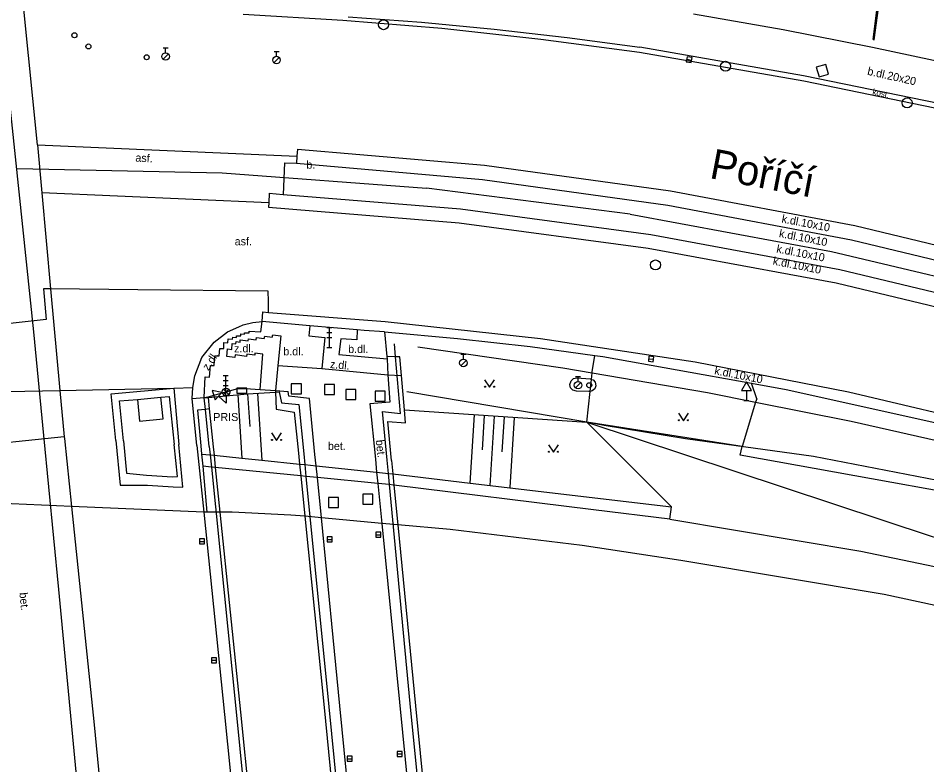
# Model space of a CAD drawing. Extents: x -599770 to -598493, y -1162076 to -1159209.
# Drawn here: x -599208.67 to -599163.26, y -1161601.05 to -1161563.72 of the extents above; entities that cross this region are included whole.
import ezdxf

# ---------------------------------------------------------------- set-up
doc = ezdxf.new("R2010")
doc.units = 0
doc.layers.add('Podklad', color=7, linetype='Continuous')

msp = doc.modelspace()

# ---------------------------------------------------------------- linework, layer by layer
at = {"layer": 'Podklad'}
for p, q in [((-599201.425, -1161565.203), (-599201.175, -1161565.203)), ((-599201.3, -1161565.453), (-599201.3, -1161565.203)), ((-599195.885, -1161565.383), (-599195.635, -1161565.383)), ((-599195.76, -1161565.633), (-599195.76, -1161565.383)), ((-599201.429, -1161565.776), (-599201.164, -1161565.511)), ((-599195.889, -1161565.956), (-599195.624, -1161565.691)), ((-599175.263, -1161565.779), (-599175.017, -1161565.821)), ((-599193.245, -1161579.18), (-599192.995, -1161579.18)), ((-599193.245, -1161579.43), (-599192.995, -1161579.43)), ((-599193.12, -1161580.18), (-599193.12, -1161579.18)), ((-599193.245, -1161579.68), (-599192.995, -1161579.68)), ((-599193.245, -1161580.18), (-599192.995, -1161580.18)), ((-599186.549, -1161581.096), (-599186.284, -1161580.831)), ((-599186.545, -1161580.523), (-599186.295, -1161580.523)), ((-599186.42, -1161580.773), (-599186.42, -1161580.523)), ((-599177.164, -1161580.746), (-599176.916, -1161580.774)), ((-599198.425, -1161581.59), (-599198.175, -1161581.59)), ((-599198.3, -1161582.59), (-599198.3, -1161581.59)), ((-599180.815, -1161581.633), (-599180.565, -1161581.633)), ((-599180.69, -1161581.883), (-599180.69, -1161581.633)), ((-599198.425, -1161581.84), (-599198.175, -1161581.84)), ((-599198.425, -1161582.09), (-599198.175, -1161582.09)), ((-599180.819, -1161582.206), (-599180.554, -1161581.941)), ((-599198.654, -1161582.625), (-599198.28, -1161582.97)), ((-599198.425, -1161582.59), (-599198.175, -1161582.59)), ((-599198.413, -1161582.54), (-599198.148, -1161582.275)), ((-599198.413, -1161582.275), (-599198.148, -1161582.54)), ((-599198.28, -1161582.595), (-599198.28, -1161582.97)), ((-599172.28, -1161582.331), (-599172.28, -1161582.84)), ((-599172.405, -1161582.84), (-599172.155, -1161582.84)), ((-599199.615, -1161589.88), (-599199.365, -1161589.88)), ((-599193.235, -1161589.78), (-599192.985, -1161589.78)), ((-599190.805, -1161589.55), (-599190.555, -1161589.55)), ((-599199.005, -1161595.82), (-599198.755, -1161595.82)), ((-599192.235, -1161600.74), (-599191.985, -1161600.74)), ((-599189.725, -1161600.5), (-599189.475, -1161600.5))]:
    msp.add_line(p, q, dxfattribs=at)
for points in [[(-599207.71, -1161570.05), (-599208.393, -1161563.275), (-599208.57, -1161561.52), (-599209.33, -1161556.5), (-599210.84, -1161549.96), (-599210.928, -1161549.677), (-599212.34, -1161545.14)], [(-599197.42, -1161563.53), (-599192.45, -1161563.82), (-599187.5, -1161564.23)], [(-599192.18, -1161563.65), (-599188.52, -1161563.93), (-599184.88, -1161564.27), (-599181.23, -1161564.69)], [(-599174.93, -1161563.51), (-599170.44, -1161564.29), (-599165.97, -1161565.18)], [(-599165.94, -1161564.79), (-599165.74, -1161563.21)], [(-599165.94, -1161564.79), (-599165.89, -1161564.8), (-599165.68, -1161563.22), (-599165.74, -1161563.21)], [(-599187.5, -1161564.23), (-599182.55, -1161564.77), (-599177.62, -1161565.42)], [(-599181.23, -1161564.69), (-599177.6, -1161565.17)], [(-599177.62, -1161565.42), (-599169.41, -1161566.86), (-599161.24, -1161568.54)], [(-599169.42, -1161566.6), (-599177.6, -1161565.17)], [(-599165.97, -1161565.18), (-599161.92, -1161566.04), (-599157.89, -1161566.97), (-599153.88, -1161567.97), (-599149.88, -1161569.03)], [(-599161.29, -1161568.28), (-599169.42, -1161566.6)], [(-599209.19, -1161567.15), (-599207.91, -1161579.41), (-599207.41, -1161584.59)], [(-599207.71, -1161570.05), (-599207.49, -1161572.46)], [(-599207.71, -1161570.05), (-599194.74, -1161570.63)], [(-599194.71, -1161570.27), (-599194.74, -1161570.63), (-599194.76, -1161570.97)], [(-599194.71, -1161570.27), (-599185.37, -1161571.08), (-599176.07, -1161572.36), (-599166.86, -1161574.09), (-599157.74, -1161576.29)], [(-599208.72, -1161571.24), (-599198.48, -1161571.46), (-599188.26, -1161572.22)], [(-599195.36, -1161570.95), (-599195.43, -1161572.54)], [(-599195.36, -1161570.95), (-599194.76, -1161570.97)], [(-599194.76, -1161570.97), (-599185.46, -1161571.79), (-599176.21, -1161573.07), (-599167.03, -1161574.8), (-599157.95, -1161576.98)], [(-599178.09, -1161573.53), (-599188.26, -1161572.22)], [(-599196.15, -1161572.96), (-599207.49, -1161572.46)], [(-599207.49, -1161572.46), (-599207.05, -1161577.25), (-599206.584, -1161582.333), (-599206.37, -1161584.66)], [(-599196.13, -1161572.48), (-599196.15, -1161572.96), (-599196.16, -1161573.17)], [(-599196.13, -1161572.48), (-599195.43, -1161572.54), (-599186.56, -1161573.26), (-599177.05, -1161574.53), (-599167.61, -1161576.28), (-599158.28, -1161578.52)], [(-599196.16, -1161573.17), (-599186.64, -1161573.95), (-599177.18, -1161575.22), (-599167.79, -1161576.96), (-599158.5, -1161579.18)], [(-599178.09, -1161573.53), (-599168.02, -1161575.38), (-599158.05, -1161577.76)], [(-599196.16, -1161578.43), (-599196.165, -1161577.865), (-599196.17, -1161577.37), (-599202.69, -1161577.3), (-599207.05, -1161577.254), (-599207.41, -1161577.25), (-599207.27, -1161578.78), (-599211.794, -1161579.279), (-599212.06, -1161576.29), (-599212.538, -1161576.321)], [(-599196.48, -1161578.88), (-599196.45, -1161578.41)], [(-599196.45, -1161578.41), (-599196.16, -1161578.43), (-599190.33, -1161578.88)], [(-599199.98, -1161582.74), (-599199.94, -1161582.19), (-599199.84, -1161581.6), (-599199.49, -1161580.68), (-599198.87, -1161579.92), (-599198.21, -1161579.41), (-599197.64, -1161579.15), (-599197.42, -1161579.06), (-599196.95, -1161578.93), (-599196.48, -1161578.88)], [(-599199.37, -1161582.68), (-599199.32, -1161581.66), (-599199.11, -1161581.67), (-599199.06, -1161581.09), (-599198.87, -1161581.09), (-599198.84, -1161580.6), (-599198.63, -1161580.61), (-599198.6, -1161580.23), (-599198.4, -1161580.24), (-599198.39, -1161579.94), (-599198.19, -1161579.95), (-599198.18, -1161579.76), (-599197.96, -1161579.77), (-599197.95, -1161579.67), (-599197.76, -1161579.68), (-599197.76, -1161579.6), (-599197.54, -1161579.61), (-599197.54, -1161579.51), (-599197.36, -1161579.52), (-599197.36, -1161579.45), (-599197.13, -1161579.46), (-599197.13, -1161579.37), (-599196.54, -1161579.4), (-599196.48, -1161578.88)], [(-599190.36, -1161579.4), (-599191.38, -1161579.34), (-599191.73, -1161579.31), (-599194.09, -1161579.1), (-599196.48, -1161578.88)], [(-599190.33, -1161578.88), (-599182.56, -1161579.73)], [(-599194.09, -1161579.1), (-599194.14, -1161579.61), (-599193.35, -1161579.68), (-599193.49, -1161581.23)], [(-599191.73, -1161579.31), (-599191.75, -1161579.81), (-599192.55, -1161579.75), (-599192.64, -1161580.54), (-599190.23, -1161580.75)], [(-599190.36, -1161579.4), (-599186.72, -1161579.73), (-599183.08, -1161580.14), (-599179.85, -1161580.58), (-599179.46, -1161580.63)], [(-599190.36, -1161579.4), (-599190.24, -1161580.64)], [(-599196.58, -1161582.28), (-599196.45, -1161580.52), (-599196.84, -1161580.47), (-599196.85, -1161580.57), (-599197.25, -1161580.52), (-599197.26, -1161580.63), (-599197.83, -1161580.56), (-599197.85, -1161580.69), (-599198.25, -1161580.64), (-599198.21, -1161580.26), (-599198, -1161580.28), (-599197.97, -1161579.98), (-599197.79, -1161580), (-599197.78, -1161579.89), (-599197.58, -1161579.92), (-599197.57, -1161579.81), (-599197.17, -1161579.86), (-599197.16, -1161579.75), (-599196.77, -1161579.8), (-599196.76, -1161579.69), (-599196.37, -1161579.74), (-599196.35, -1161579.62), (-599195.97, -1161579.67), (-599195.95, -1161579.55), (-599195.55, -1161579.6), (-599195.69, -1161581.08)], [(-599182.56, -1161579.73), (-599174.84, -1161580.9), (-599167.17, -1161582.4), (-599159.57, -1161584.21)], [(-599189.81, -1161580.65), (-599189.87, -1161580)], [(-599188.7, -1161580.16), (-599181.45, -1161581.21)], [(-599190.24, -1161580.64), (-599190.23, -1161580.75)], [(-599189.81, -1161580.65), (-599190.24, -1161580.64)], [(-599190.23, -1161580.75), (-599190.2, -1161581.55)], [(-599189.57, -1161583.49), (-599189.81, -1161580.65)], [(-599189.37, -1161583.31), (-599189.52, -1161581.58), (-599189.6, -1161580.66), (-599189.81, -1161580.65)], [(-599179.99, -1161581.46), (-599179.98, -1161581.4), (-599179.85, -1161580.58)], [(-599179.46, -1161580.63), (-599172.02, -1161581.97), (-599170.3, -1161582.28), (-599161.21, -1161584.31), (-599152.21, -1161586.69), (-599146.38, -1161588.49), (-599143.31, -1161589.44)], [(-599195.69, -1161581.08), (-599195.81, -1161582.33)], [(-599195.69, -1161581.08), (-599193.49, -1161581.23)], [(-599193.49, -1161581.23), (-599190.2, -1161581.55)], [(-599181.45, -1161581.21), (-599179.99, -1161581.46), (-599174.23, -1161582.44), (-599171.82, -1161582.92), (-599167.05, -1161583.87)], [(-599190.2, -1161581.55), (-599190.1, -1161582.92), (-599191.1, -1161583.01)], [(-599190.2, -1161581.55), (-599189.52, -1161581.58)], [(-599185.36, -1161581.795), (-599185.11, -1161582.17), (-599184.86, -1161581.795)], [(-599180.76, -1161581.7), (-599180.09, -1161581.75), (-599180.021, -1161581.778), (-599179.94, -1161581.81), (-599179.84, -1161581.92), (-599179.8, -1161582.1), (-599179.86, -1161582.25), (-599179.98, -1161582.36), (-599180.085, -1161582.378), (-599180.15, -1161582.39), (-599180.77, -1161582.37), (-599180.95, -1161582.32), (-599181.07, -1161582.2), (-599181.1, -1161582.03), (-599181.04, -1161581.85), (-599180.92, -1161581.74), (-599180.76, -1161581.7)], [(-599180.25, -1161583.92), (-599180.085, -1161582.378), (-599180.021, -1161581.778), (-599179.99, -1161581.46)], [(-599218.42, -1161582.57), (-599217.893, -1161582.559), (-599217.249, -1161582.546), (-599216.768, -1161582.536), (-599216.165, -1161582.524), (-599211.843, -1161582.438), (-599206.584, -1161582.333), (-599200.89, -1161582.22), (-599199.94, -1161582.19)], [(-599204.02, -1161582.51), (-599200.89, -1161582.22), (-599200.64, -1161585.04)], [(-599199.18, -1161582.66), (-599197.69, -1161582.23), (-599197.31, -1161582.23), (-599196.58, -1161582.28)], [(-599171.765, -1161582.75), (-599172.02, -1161581.97)], [(-599203.79, -1161584.83), (-599204.02, -1161582.51)], [(-599202.71, -1161582.78), (-599202.61, -1161583.87), (-599201.43, -1161583.75), (-599201.54, -1161582.67)], [(-599202.71, -1161582.78), (-599201.54, -1161582.67)], [(-599201.54, -1161582.67), (-599201.13, -1161582.63), (-599200.88, -1161585.03)], [(-599201.54, -1161582.67), (-599201.13, -1161582.63), (-599200.88, -1161585.03)], [(-599199.98, -1161582.74), (-599199.37, -1161582.68)], [(-599199.37, -1161582.68), (-599199.18, -1161582.66)], [(-599199.37, -1161582.7), (-599199.18, -1161582.68)], [(-599199.31, -1161583.28), (-599199.37, -1161582.7)], [(-599199.18, -1161582.68), (-599197.21, -1161582.51), (-599195.81, -1161582.42)], [(-599199.18, -1161582.66), (-599199.18, -1161582.68)], [(-599199.18, -1161582.68), (-599199.12, -1161583.26)], [(-599197.7, -1161582.55), (-599197.49, -1161585.71)], [(-599197.7, -1161582.55), (-599197.49, -1161585.71)], [(-599197.21, -1161582.51), (-599197.1, -1161584.14)], [(-599196.71, -1161582.48), (-599196.49, -1161585.81)], [(-599196.71, -1161582.48), (-599196.49, -1161585.81)], [(-599196.58, -1161582.28), (-599195.81, -1161582.33)], [(-599195.81, -1161582.33), (-599195.17, -1161582.39)], [(-599195.81, -1161582.33), (-599195.81, -1161582.42)], [(-599195.81, -1161582.42), (-599195.63, -1161582.41), (-599195.51, -1161582.95), (-599194.64, -1161583.03), (-599194.4, -1161585.5)], [(-599195.81, -1161582.42), (-599195.63, -1161582.41), (-599195.51, -1161582.95), (-599194.64, -1161583.03), (-599194.4, -1161585.5)], [(-599195.81, -1161582.42), (-599195.78, -1161583.27), (-599194.87, -1161583.42), (-599194.66, -1161585.47)], [(-599193.84, -1161585.54), (-599194.12, -1161582.73), (-599195.15, -1161582.62), (-599195.17, -1161582.39)], [(-599193.84, -1161585.54), (-599194.12, -1161582.73), (-599195.15, -1161582.62), (-599195.17, -1161582.39)], [(-599180.25, -1161583.92), (-599189.24, -1161582.4)], [(-599203.6, -1161582.86), (-599202.71, -1161582.78)], [(-599203.41, -1161584.86), (-599203.6, -1161582.86)], [(-599203.41, -1161584.86), (-599203.6, -1161582.86)], [(-599199.74, -1161585.09), (-599199.98, -1161582.74)], [(-599191.1, -1161583.01), (-599190.82, -1161585.77)], [(-599171.82, -1161582.92), (-599172.488, -1161585.134), (-599180.25, -1161583.92)], [(-599171.765, -1161582.75), (-599171.82, -1161582.92)], [(-599199.31, -1161583.28), (-599199.71, -1161583.32), (-599199.55, -1161585.1)], [(-599199.12, -1161583.26), (-599199.31, -1161583.28)], [(-599199.12, -1161585.14), (-599199.31, -1161583.28)], [(-599199.12, -1161585.14), (-599199.31, -1161583.28)], [(-599199.12, -1161583.26), (-599198.92, -1161585.15)], [(-599190.23, -1161585.82), (-599190.46, -1161583.39), (-599189.57, -1161583.49)], [(-599190.23, -1161585.82), (-599190.46, -1161583.39), (-599189.57, -1161583.49)], [(-599190.01, -1161585.84), (-599190.2, -1161583.88), (-599189.31, -1161583.96), (-599189.37, -1161583.31)], [(-599190.01, -1161585.84), (-599190.2, -1161583.88), (-599189.31, -1161583.96), (-599189.37, -1161583.31)], [(-599189.37, -1161583.31), (-599180.25, -1161583.92)], [(-599186.08, -1161586.96), (-599185.86, -1161583.56)], [(-599186.08, -1161586.96), (-599185.86, -1161583.56)], [(-599185.47, -1161585.3), (-599185.36, -1161583.59)], [(-599185.09, -1161587.08), (-599184.86, -1161583.62)], [(-599185.09, -1161587.08), (-599184.86, -1161583.62)], [(-599175.68, -1161583.475), (-599175.43, -1161583.85), (-599175.18, -1161583.475)], [(-599184.48, -1161585.4), (-599184.37, -1161583.66)], [(-599184.09, -1161587.19), (-599183.87, -1161583.69)], [(-599184.09, -1161587.19), (-599183.87, -1161583.69)], [(-599180.25, -1161583.92), (-599177.062, -1161587.115), (-599176.03, -1161588.15)], [(-599046.81, -1161634.84), (-599057.69, -1161629.79), (-599077.21, -1161621.52), (-599107.62, -1161606.51), (-599123.82, -1161598.98), (-599130.01, -1161596.49), (-599139.8, -1161592.75), (-599147.32, -1161590.34), (-599156.02, -1161588.13), (-599168.93, -1161585.63), (-599175.32, -1161584.75), (-599179.38, -1161584.08), (-599180.25, -1161583.92)], [(-599180.25, -1161583.92), (-599163, -1161589.64), (-599143.65, -1161594.17), (-599135.02, -1161596.97), (-599114.73, -1161605.82), (-599080.75, -1161621.2), (-599065.94, -1161628.12), (-598998.09, -1161660.51), (-598974.99, -1161672.34), (-598953.07, -1161685.05), (-598929.76, -1161698.95), (-598888.91, -1161727.38), (-598861.19, -1161748.52), (-598845.68, -1161761.08), (-598825.16, -1161781.28), (-598808.06, -1161799.42), (-598788.14, -1161822.37), (-598730.99, -1161888.48), (-598729.85, -1161889.88)], [(-599180.25, -1161583.92), (-599177.062, -1161587.115), (-599176.03, -1161588.15)], [(-599180.25, -1161583.92), (-599163, -1161589.64), (-599143.65, -1161594.17), (-599135.02, -1161596.97), (-599114.73, -1161605.82), (-599080.75, -1161621.2), (-599065.94, -1161628.12), (-598998.09, -1161660.51), (-598974.99, -1161672.34), (-598953.07, -1161685.05), (-598929.76, -1161698.95), (-598888.91, -1161727.38), (-598861.19, -1161748.52), (-598845.68, -1161761.08), (-598825.16, -1161781.28), (-598808.06, -1161799.42), (-598788.14, -1161822.37), (-598730.99, -1161888.48), (-598729.85, -1161889.88)], [(-599167.05, -1161583.87), (-599159.9, -1161585.48)], [(-599196.01, -1161584.455), (-599195.76, -1161584.83), (-599195.51, -1161584.455)], [(-599206.37, -1161584.66), (-599211.54, -1161585.19)], [(-599206.37, -1161584.66), (-599211.54, -1161585.19)], [(-599207.41, -1161584.59), (-599206.66, -1161592.28), (-599201.76, -1161643.83)], [(-599207.41, -1161584.59), (-599206.66, -1161592.28), (-599201.76, -1161643.83)], [(-599206.37, -1161584.66), (-599206.36, -1161584.73)], [(-599206.37, -1161584.66), (-599206.36, -1161584.73)], [(-599206.36, -1161584.73), (-599206.01, -1161588.13)], [(-599203.79, -1161584.83), (-599203.57, -1161587.06), (-599202.21, -1161587.07), (-599200.93, -1161587.15), (-599200.45, -1161587.16), (-599200.64, -1161585.04)], [(-599203.79, -1161584.83), (-599203.57, -1161587.06), (-599202.21, -1161587.07), (-599200.93, -1161587.15), (-599200.45, -1161587.16), (-599200.64, -1161585.04)], [(-599203.41, -1161584.86), (-599203.25, -1161586.47), (-599202.25, -1161586.56), (-599200.95, -1161586.65), (-599200.7, -1161586.63), (-599200.88, -1161585.03)], [(-599199.74, -1161585.09), (-599199.4, -1161588.41)], [(-599199.74, -1161585.09), (-599199.4, -1161588.41)], [(-599199.55, -1161585.1), (-599199.51, -1161585.51)], [(-599199.55, -1161585.1), (-599199.51, -1161585.51)], [(-599199.12, -1161585.14), (-599199.07, -1161585.55)], [(-599198.92, -1161585.15), (-599198.88, -1161585.57)], [(-599198.92, -1161585.15), (-599198.88, -1161585.57)], [(-599182.17, -1161585.045), (-599181.92, -1161585.42), (-599181.67, -1161585.045)], [(-598799.44, -1161805.85), (-598802.25, -1161802.78), (-598809.5, -1161794.72), (-598819.13, -1161784.01), (-598839.67, -1161763.81), (-598854.43, -1161750.62), (-598875.37, -1161733.68), (-598894.03, -1161720.2), (-598928.44, -1161696.82), (-598960.02, -1161677.8), (-598988.42, -1161662.64), (-599021.49, -1161646.68), (-599046.81, -1161634.84), (-599071.35, -1161623.36), (-599123.82, -1161598.98), (-599139.8, -1161592.75), (-599147.26, -1161591.17), (-599155.59, -1161588.64), (-599172.59, -1161585.56), (-599172.49, -1161585.13)], [(-599199.51, -1161585.51), (-599199.07, -1161585.55)], [(-599199.51, -1161585.51), (-599199.45, -1161586.12)], [(-599199.07, -1161585.55), (-599199.01, -1161586.16)], [(-599199.07, -1161585.55), (-599198.88, -1161585.57)], [(-599198.88, -1161585.57), (-599197.49, -1161585.71), (-599196.49, -1161585.81), (-599194.61, -1161586.01)], [(-599198.88, -1161585.57), (-599198.82, -1161586.18)], [(-599194.66, -1161585.47), (-599194.61, -1161586.01)], [(-599194.66, -1161585.47), (-599194.61, -1161586.01)], [(-599194.4, -1161585.5), (-599194.35, -1161586.04)], [(-599193.78, -1161586.1), (-599193.84, -1161585.54)], [(-599190.82, -1161585.77), (-599190.76, -1161586.41)], [(-599190.82, -1161585.77), (-599190.76, -1161586.41)], [(-599190.17, -1161586.48), (-599190.23, -1161585.82)], [(-599190.01, -1161585.84), (-599189.95, -1161586.5)], [(-599199.45, -1161586.12), (-599199.24, -1161588.42), (-599199.4, -1161588.41)], [(-599199.01, -1161586.16), (-599199.45, -1161586.12)], [(-599199.01, -1161586.16), (-599197.78, -1161598.4), (-599196.01, -1161616.22), (-599195.67, -1161619.57)], [(-599198.82, -1161586.18), (-599199.01, -1161586.16)], [(-599194.55, -1161586.6), (-599198.82, -1161586.18)], [(-599198.82, -1161586.18), (-599198.59, -1161588.42)], [(-599194.61, -1161586.01), (-599194.35, -1161586.04)], [(-599194.61, -1161586.01), (-599194.55, -1161586.6)], [(-599194.35, -1161586.04), (-599194.29, -1161586.63)], [(-599194.35, -1161586.04), (-599193.78, -1161586.1)], [(-599193.72, -1161586.69), (-599193.78, -1161586.1)], [(-599193.78, -1161586.1), (-599190.76, -1161586.41)], [(-599194.29, -1161586.63), (-599194.55, -1161586.6)], [(-599194.55, -1161586.6), (-599194.35, -1161588.62)], [(-599194.29, -1161586.63), (-599193.14, -1161598.14), (-599191.36, -1161616.19), (-599191, -1161619.9)], [(-599193.72, -1161586.69), (-599194.29, -1161586.63)], [(-599193.52, -1161588.7), (-599193.72, -1161586.69)], [(-599190.7, -1161586.98), (-599193.72, -1161586.69)], [(-599190.76, -1161586.41), (-599190.7, -1161586.98)], [(-599190.76, -1161586.41), (-599190.17, -1161586.48)], [(-599190.12, -1161587.04), (-599190.17, -1161586.48)], [(-599190.17, -1161586.48), (-599189.95, -1161586.5)], [(-599189.95, -1161586.5), (-599189.94, -1161586.5), (-599186.08, -1161586.96), (-599176.03, -1161588.15)], [(-599189.95, -1161586.5), (-599189.89, -1161587.06)], [(-599190.7, -1161586.98), (-599190.5, -1161588.98)], [(-599190.12, -1161587.04), (-599190.7, -1161586.98)], [(-599186.86, -1161620.19), (-599187.3, -1161615.85), (-599189.08, -1161597.98), (-599190.12, -1161587.04)], [(-599189.89, -1161587.06), (-599189.93, -1161587.06), (-599190.12, -1161587.04)], [(-599176.1, -1161588.77), (-599179.92, -1161588.3), (-599189.89, -1161587.06)], [(-599189.89, -1161587.06), (-599189.7, -1161589.05)], [(-599206.01, -1161588.13), (-599211.27, -1161587.9)], [(-599199.4, -1161588.41), (-599206.01, -1161588.13)], [(-599206.01, -1161588.13), (-599204.87, -1161599.04), (-599203.13, -1161617.1), (-599202.93, -1161619.21)], [(-599176.1, -1161588.77), (-599176.03, -1161588.15)], [(-599199.4, -1161588.41), (-599198.36, -1161598.53), (-599196.56, -1161616.33), (-599196.24, -1161619.53)], [(-599198.59, -1161588.42), (-599199.24, -1161588.42)], [(-599198.59, -1161588.42), (-599197.56, -1161598.41), (-599195.76, -1161616.28)], [(-599194.35, -1161588.62), (-599195.04, -1161588.56), (-599197.97, -1161588.42), (-599198.59, -1161588.42)], [(-599194.35, -1161588.62), (-599193.38, -1161598.18), (-599191.62, -1161616.25), (-599191.26, -1161619.88)], [(-599193.52, -1161588.7), (-599194.35, -1161588.62)], [(-599190.45, -1161619.94), (-599190.81, -1161616.19), (-599192.6, -1161598.1), (-599193.52, -1161588.7)], [(-599190.5, -1161588.98), (-599193.52, -1161588.7)], [(-599190.5, -1161588.98), (-599187.42, -1161620.15)], [(-599189.7, -1161589.05), (-599190.5, -1161588.98)], [(-599162, -1161593.26), (-599165.4, -1161592.53), (-599175.55, -1161590.84), (-599180.48, -1161590.08), (-599187.09, -1161589.29), (-599189.7, -1161589.05)], [(-599189.7, -1161589.05), (-599188.81, -1161598.1), (-599187.06, -1161615.85), (-599186.62, -1161620.21)], [(-599176.1, -1161588.77), (-599166.56, -1161590.36), (-599159.99, -1161591.74)]]:
    msp.add_lwpolyline(points, dxfattribs=at)
for points in [[(-599175.284, -1161565.903), (-599175.037, -1161565.944), (-599174.996, -1161565.697), (-599175.243, -1161565.656)], [(-599168.649, -1161566.661), (-599168.169, -1161566.519), (-599168.311, -1161566.039), (-599168.791, -1161566.181)], [(-599177.179, -1161580.87), (-599176.93, -1161580.899), (-599176.901, -1161580.65), (-599177.15, -1161580.621)], [(-599197.75, -1161582.475), (-599197.25, -1161582.475), (-599197.25, -1161582.225), (-599197.75, -1161582.225)], [(-599195.02, -1161582.5), (-599194.52, -1161582.5), (-599194.52, -1161582), (-599195.02, -1161582)], [(-599193.37, -1161582.53), (-599192.87, -1161582.53), (-599192.87, -1161582.03), (-599193.37, -1161582.03)], [(-599172.53, -1161582.331), (-599172.03, -1161582.331), (-599172.28, -1161581.898)], [(-599198.824, -1161582.809), (-599198.485, -1161582.441), (-599198.973, -1161582.332)], [(-599192.29, -1161582.79), (-599191.79, -1161582.79), (-599191.79, -1161582.29), (-599192.29, -1161582.29)], [(-599190.83, -1161582.87), (-599190.33, -1161582.87), (-599190.33, -1161582.37), (-599190.83, -1161582.37)], [(-599193.17, -1161588.18), (-599192.67, -1161588.18), (-599192.67, -1161587.68), (-599193.17, -1161587.68)], [(-599191.45, -1161588.02), (-599190.95, -1161588.02), (-599190.95, -1161587.52), (-599191.45, -1161587.52)], [(-599190.805, -1161589.675), (-599190.555, -1161589.675), (-599190.555, -1161589.425), (-599190.805, -1161589.425)], [(-599199.615, -1161590.005), (-599199.365, -1161590.005), (-599199.365, -1161589.755), (-599199.615, -1161589.755)], [(-599193.235, -1161589.905), (-599192.985, -1161589.905), (-599192.985, -1161589.655), (-599193.235, -1161589.655)], [(-599199.005, -1161595.945), (-599198.755, -1161595.945), (-599198.755, -1161595.695), (-599199.005, -1161595.695)], [(-599189.725, -1161600.625), (-599189.475, -1161600.625), (-599189.475, -1161600.375), (-599189.725, -1161600.375)], [(-599192.235, -1161600.865), (-599191.985, -1161600.865), (-599191.985, -1161600.615), (-599192.235, -1161600.615)]]:
    msp.add_lwpolyline(points, close=True, dxfattribs=at)
for centre, radius in [((-599190.41, -1161564.05), 0.25), ((-599205.86, -1161564.58), 0.125), ((-599205.16, -1161565.14), 0.125), ((-599201.3, -1161565.64), 0.188), ((-599202.25, -1161565.68), 0.125), ((-599195.76, -1161565.82), 0.188), ((-599173.32, -1161566.13), 0.25), ((-599164.25, -1161567.96), 0.25), ((-599176.82, -1161576.06), 0.25), ((-599186.42, -1161580.96), 0.188), ((-599198.28, -1161582.407), 0.188), ((-599185.335, -1161582.145), 0.025), ((-599184.885, -1161582.145), 0.025), ((-599180.69, -1161582.07), 0.188), ((-599180.13, -1161582.07), 0.125), ((-599175.655, -1161583.825), 0.025), ((-599175.205, -1161583.825), 0.025), ((-599195.985, -1161584.805), 0.025), ((-599195.535, -1161584.805), 0.025), ((-599182.145, -1161585.395), 0.025), ((-599181.695, -1161585.395), 0.025)]:
    msp.add_circle(centre, radius, dxfattribs=at)

# ---------------------------------------------------------------- texts
for s, height, rotation, p in [('b.dl.20x20', 0.4, 347.4496, (-599166.26, -1161566.55)), ('kost.', 0.3, 347.8711, (-599166, -1161567.54)), ('Poříčí', 1.5, 349.17, (-599174.17, -1161571.71)), ('asf.', 0.4, 357, (-599202.82, -1161570.89)), ('k.dl.10x10', 0.4, 348.9801, (-599170.54, -1161573.93)), ('k.dl.10x10', 0.4, 348.9801, (-599170.67, -1161574.66)), ('k.dl.10x10', 0.4, 348.9801, (-599170.8, -1161575.43)), ('k.dl.10x10', 0.4, 348.9801, (-599170.98, -1161576.04)), ('z.dl.', 0.4, 56.4, (-599199.17, -1161581.37)), ('z.dl.', 0.4, 354.99, (-599193.1, -1161581.21)), ('k.dl.10x10', 0.4, 348.9801, (-599173.9, -1161581.52)), ('bet.', 0.4, 276.2376, (-599190.8, -1161584.82)), ('bet.', 0.4, 275.43, (-599208.61, -1161592.45))]:
    msp.add_text(s, height=height, rotation=rotation, dxfattribs=at).set_placement(p)
for s, p in [('b.', (-599194.27, -1161571.25)), ('asf.', (-599197.85, -1161575.08)), ('z.dl.', (-599197.88, -1161580.43)), ('b.dl.', (-599195.42, -1161580.58)), ('b.dl.', (-599192.18, -1161580.46)), ('PRIS', (-599198.92, -1161583.86)), ('bet.', (-599193.19, -1161585.31))]:
    msp.add_text(s, height=0.4, dxfattribs=at).set_placement(p)

doc.saveas('drawing.dxf')
